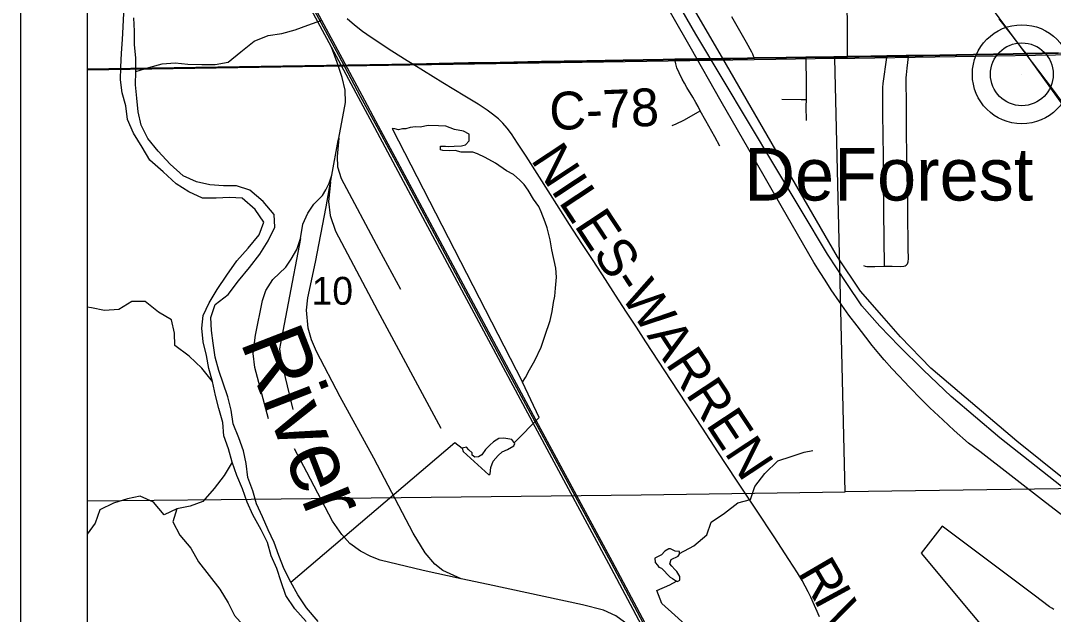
# Model space of a CAD drawing. Extents: x -6.4 to 34, y -4.2 to 22.
# Drawn here: x 2 to 3.551, y 14.996 to 15.888 of the extents above; entities that cross this region are included whole.
import ezdxf

# ---------------------------------------------------------------- set-up
doc = ezdxf.new("R2010")
doc.units = 0
for name, color, linetype in [('GM_X_Corporation', 7, 'Continuous'), ('GM_X_County_Road', 7, 'Continuous'), ('GM_X_County_Road_Text', 7, 'Continuous'), ('GM_X_Major_River', 7, 'Continuous'), ('GM_X_Major_River_Text', 7, 'Continuous'), ('GM_X_Minor_Lake', 7, 'Continuous'), ('GM_X_Minor_River', 7, 'Continuous'), ('GM_X_Rail_Line', 7, 'Continuous'), ('GM_X_Section_Text', 7, 'Continuous'), ('GM_X_State_Route', 7, 'Continuous'), ('GM_X_Township_Road', 7, 'Continuous'), ('GM_X_Unincorporated', 7, 'Continuous'), ('GM_X_Unincorporated_Location', 7, 'Continuous'), ('GM_X_Unincorporated_Text', 7, 'Continuous'), ('SH_Data', 7, 'Continuous')]:
    doc.layers.add(name, color=color, linetype=linetype)

msp = doc.modelspace()

# ---------------------------------------------------------------- linework, layer by layer
at = {"layer": 'GM_X_Corporation'}
for points in [[(2.1, 20.565), (2.1, 15.8155), (2.5903, 15.8228), (2.6287, 15.8239), (2.673, 15.825), (2.7206, 15.8254), (2.7826, 15.8269), (2.8504, 15.8279), (2.905, 15.829), (2.9652, 15.8302), (2.983, 15.8304), (3.0155, 15.8308), (3.0919, 15.8322), (3.1023, 15.8323), (3.1503, 15.8331), (3.1798, 15.8334), (3.2217, 15.8339), (3.242, 15.8343), (3.2772, 15.8349), (3.3015, 15.8353), (3.3302, 15.8358), (3.3338, 15.8358), (3.3556, 15.836), (3.4313, 15.8374), (3.491, 15.8386), (3.5102, 15.839), (3.5587, 15.84)], [(3.5587, 15.84), (3.5102, 15.839), (3.491, 15.8386), (3.4313, 15.8374), (3.3556, 15.836), (3.3338, 15.8358), (3.3302, 15.8358), (3.3015, 15.8353), (3.2772, 15.8349), (3.242, 15.8343), (3.2217, 15.8339), (3.1798, 15.8334), (3.1503, 15.8331), (3.1023, 15.8323), (3.0919, 15.8322), (3.0155, 15.8308), (2.983, 15.8304), (2.9652, 15.8302), (2.905, 15.829), (2.8504, 15.8279), (2.7826, 15.8269), (2.7206, 15.8254), (2.673, 15.825), (2.6287, 15.8239), (2.5903, 15.8228), (2.1, 15.8155), (2.1, 14.1)], [(3.5523, 15.0037), (3.5493, 15.0053), (3.5458, 15.0077), (3.5226, 15.0251), (3.3843, 15.1289), (3.3703, 15.1109), (3.3528, 15.0882), (3.5042, 14.9067), (3.5378, 14.8653), (3.5546, 14.8434)]]:
    msp.add_lwpolyline(points, dxfattribs=at)
for points in [[(3.9465, 15.8436), (4.8102, 15.8601), (4.8285, 15.2133), (4.4185, 15.2024), (4.0324, 15.1921), (3.7019, 15.1869), (3.3086, 15.1812), (3.2389, 15.1802), (3.2231, 15.8313)], [(2.1, 15.8138), (2.1, 15.1668), (2.3012, 15.169), (2.9323, 15.176), (3.2389, 15.1802), (3.2231, 15.8313), (3.1348, 15.83)]]:
    msp.add_lwpolyline(points, close=True, dxfattribs=at)
at = {"layer": 'GM_X_County_Road'}
for points in [[(2.5905, 15.8222), (2.5806, 15.8278), (2.5575, 15.8424), (2.5265, 15.8629), (2.5138, 15.8719), (2.5016, 15.8815), (2.4904, 15.8912)], [(3.5104, 15.8384), (3.5589, 15.8394), (3.6095, 15.8405), (3.6424, 15.8411), (3.6773, 15.8414), (3.6874, 15.8415), (3.7021, 15.8418), (3.7718, 15.8429), (3.793, 15.8433), (3.8503, 15.8441), (3.9112, 15.845), (3.9288, 15.8453), (3.9776, 15.846), (4.0547, 15.8475), (4.0639, 15.8477), (4.1199, 15.8487)], [(2.5905, 15.8222), (2.6289, 15.8234), (2.6732, 15.8244), (2.7208, 15.8249), (2.7828, 15.8263), (2.8506, 15.8273), (2.9052, 15.8285), (2.9654, 15.8297), (2.9832, 15.8299), (3.0157, 15.8302), (3.0921, 15.8316), (3.1025, 15.8318), (3.1505, 15.8325), (3.18, 15.8329), (3.2219, 15.8334), (3.2422, 15.8337), (3.2774, 15.8343), (3.3017, 15.8347), (3.3304, 15.8352), (3.334, 15.8352), (3.3558, 15.8355), (3.4315, 15.8369), (3.4912, 15.838), (3.5104, 15.8384)], [(3.2001, 14.9926), (3.187, 15.0222), (3.1831, 15.03), (3.174, 15.047), (3.167, 15.0588), (3.1543, 15.0788), (3.1322, 15.1126), (3.1053, 15.1529), (3.0916, 15.1737), (3.0755, 15.1981), (3.0474, 15.2406), (3.0242, 15.2759), (2.9771, 15.3476), (2.939, 15.4058), (2.925, 15.4279), (2.9104, 15.4503), (2.8937, 15.4757), (2.8787, 15.4993), (2.8599, 15.5279), (2.8433, 15.5534), (2.8247, 15.5821), (2.7959, 15.6272), (2.7594, 15.6846), (2.7462, 15.7045), (2.7372, 15.7181), (2.7307, 15.727), (2.7244, 15.7344), (2.7179, 15.7408), (2.7091, 15.748), (2.7008, 15.7538), (2.6873, 15.7627), (2.6671, 15.775), (2.6342, 15.795), (2.5905, 15.8222)]]:
    msp.add_lwpolyline(points, dxfattribs=at)
at = {"layer": 'GM_X_Major_River'}
for points in [[(2.4288, 14.9853), (2.4118, 15.0047), (2.3985, 15.0245), (2.3916, 15.0452), (2.3847, 15.0652), (2.3764, 15.0844), (2.3707, 15.104), (2.3615, 15.1235), (2.3486, 15.1456), (2.3402, 15.1648), (2.3333, 15.1848), (2.325, 15.2051), (2.3177, 15.2251), (2.3124, 15.2451), (2.3052, 15.2643), (2.3036, 15.2843), (2.2975, 15.3055), (2.2929, 15.3251), (2.2883, 15.3463), (2.2826, 15.3659), (2.2791, 15.3852), (2.2742, 15.4059), (2.2722, 15.4264), (2.2741, 15.4454), (2.2831, 15.4646), (2.2952, 15.4846), (2.3099, 15.5058), (2.3246, 15.5273), (2.342, 15.5467), (2.3583, 15.5664), (2.3655, 15.5855), (2.3522, 15.6046), (2.3329, 15.6216), (2.3139, 15.6224), (2.2939, 15.6216), (2.273, 15.6215), (2.2528, 15.6313), (2.2336, 15.6434), (2.2142, 15.6612), (2.1942, 15.6786), (2.1824, 15.6981), (2.1695, 15.7195), (2.1603, 15.7398), (2.158, 15.7602), (2.1527, 15.7798), (2.15, 15.7995), (2.1503, 15.8185), (2.1514, 15.8394), (2.1529, 15.8599), (2.154, 15.8789), (2.1551, 15.8995)], [(2.447, 14.9857), (2.4292, 15.0058), (2.4166, 15.0257), (2.406, 15.0448), (2.3961, 15.0643), (2.3877, 15.0846), (2.3809, 15.1042), (2.3718, 15.1234), (2.3634, 15.1429), (2.3543, 15.1621), (2.3486, 15.1821), (2.3413, 15.202), (2.3386, 15.2229), (2.3348, 15.2421), (2.3279, 15.2617), (2.3192, 15.2824), (2.3161, 15.3032), (2.3115, 15.3229), (2.2978, 15.3628), (2.2924, 15.3828), (2.289, 15.4036), (2.2867, 15.4229), (2.2855, 15.4422), (2.2923, 15.4617), (2.3117, 15.477), (2.3275, 15.4974), (2.3438, 15.5175), (2.3593, 15.5376), (2.3717, 15.5576), (2.3819, 15.5783), (2.3811, 15.5973), (2.3644, 15.6166), (2.3444, 15.6337), (2.3245, 15.6401), (2.3045, 15.64), (2.2844, 15.6419), (2.2642, 15.646), (2.2443, 15.655), (2.2246, 15.6725), (2.2068, 15.6922), (2.1912, 15.7112), (2.1813, 15.7315), (2.1764, 15.7515), (2.1744, 15.772), (2.1725, 15.792), (2.1728, 15.8122), (2.1728, 15.8319), (2.1708, 15.8527), (2.1708, 15.8728), (2.17, 15.8926)]]:
    msp.add_lwpolyline(points, dxfattribs=at)
at = {"layer": 'GM_X_Minor_Lake'}
for p, q in [((2.558, 15.7263), (2.7539, 15.3453)), ((2.6648, 15.2409), (2.7034, 15.2057)), ((2.9628, 15.0655), (2.976, 15.0521))]:
    msp.add_line(p, q, dxfattribs=at)
for points in [[(2.7539, 15.3453), (2.7583, 15.3522), (2.7645, 15.3637), (2.7725, 15.3776), (2.782, 15.3975), (2.7877, 15.4143), (2.7955, 15.438), (2.7983, 15.4514), (2.8006, 15.4647), (2.8023, 15.4746), (2.8036, 15.4864), (2.8051, 15.5028), (2.8041, 15.5164), (2.7978, 15.544), (2.7956, 15.5591), (2.7911, 15.5769), (2.7879, 15.5855), (2.7822, 15.6013), (2.7787, 15.6092), (2.7705, 15.6201), (2.7626, 15.6336), (2.7564, 15.6422), (2.7502, 15.6485), (2.7405, 15.657), (2.7298, 15.6628), (2.7133, 15.6743), (2.6979, 15.6827), (2.6865, 15.6881), (2.6792, 15.691), (2.6618, 15.691), (2.6526, 15.6934), (2.6443, 15.6929), (2.6344, 15.6934), (2.631, 15.6941), (2.6309, 15.6998), (2.6381, 15.7), (2.6434, 15.6993), (2.6514, 15.6999), (2.6623, 15.7001), (2.6684, 15.7018), (2.6739, 15.7076), (2.6737, 15.7178), (2.6653, 15.7222), (2.652, 15.7246), (2.639, 15.73), (2.6276, 15.7305), (2.6124, 15.7309), (2.6004, 15.7284), (2.5932, 15.729), (2.5852, 15.7277), (2.5785, 15.726), (2.5739, 15.7259), (2.5675, 15.7243), (2.5622, 15.726), (2.558, 15.7263)], [(2.7034, 15.2057), (2.7056, 15.2076), (2.7066, 15.2171), (2.7098, 15.2263), (2.7176, 15.2352), (2.7235, 15.2403), (2.7314, 15.2438), (2.7407, 15.2497), (2.7426, 15.2532), (2.7379, 15.2592), (2.7257, 15.2612), (2.7186, 15.2603), (2.7103, 15.2555), (2.7051, 15.2505), (2.6984, 15.2439), (2.6929, 15.2362), (2.6881, 15.233), (2.6824, 15.2325), (2.6785, 15.2355), (2.6781, 15.2389), (2.6731, 15.2434), (2.6696, 15.2474), (2.6632, 15.2458), (2.6648, 15.2409)], [(2.976, 15.0521), (2.9794, 15.0499), (2.9837, 15.047), (2.9867, 15.0455), (2.9905, 15.0475), (2.9904, 15.0532), (2.986, 15.0607), (2.9829, 15.0637), (2.9783, 15.0685), (2.9752, 15.0722), (2.9773, 15.0787), (2.9878, 15.0835), (2.9897, 15.0866), (2.9896, 15.0908), (2.9831, 15.091), (2.9762, 15.0946), (2.974, 15.0946), (2.968, 15.0914), (2.9628, 15.0856), (2.9557, 15.0821), (2.9527, 15.0805), (2.9532, 15.074), (2.9567, 15.0703), (2.9586, 15.0673), (2.9628, 15.0655)]]:
    msp.add_lwpolyline(points, dxfattribs=at)
at = {"layer": 'GM_X_Minor_River'}
for p, q in [((2.7789, 15.2919), (2.7539, 15.3453)), ((2.7417, 15.2543), (2.7789, 15.2919)), ((2.406, 15.0448), (2.6524, 15.2543)), ((2.6524, 15.2543), (2.6632, 15.2458))]:
    msp.add_line(p, q, dxfattribs=at)
for points in [[(2.1728, 15.8122), (2.1928, 15.8179), (2.2124, 15.8236), (2.232, 15.8248), (2.2514, 15.823), (2.2722, 15.8223), (2.2923, 15.8223), (2.3116, 15.8258), (2.3306, 15.8414), (2.3507, 15.8574), (2.3717, 15.8662), (2.3925, 15.8693), (2.4124, 15.8746), (2.4316, 15.8815), (2.4527, 15.8892)], [(2.2883, 15.3463), (2.272, 15.366), (2.253, 15.3842), (2.2315, 15.4001), (2.2311, 15.419), (2.2265, 15.4387), (2.2073, 15.4504), (2.1869, 15.4663), (2.1672, 15.4666), (2.1477, 15.4544), (2.1258, 15.4528), (2.1064, 15.4566), (2.1, 15.4576)], [(2.9896, 15.0879), (3.0114, 15.0992), (3.0311, 15.1156), (3.0375, 15.135), (3.0573, 15.1484), (3.0774, 15.1636), (3.0967, 15.169), (3.1031, 15.1884), (3.1182, 15.2077), (3.1375, 15.2268), (3.1574, 15.2336), (3.177, 15.2398), (3.1902, 15.2423)], [(2.3177, 15.2251), (2.306, 15.2047), (2.2905, 15.1854), (2.2739, 15.1657), (2.2547, 15.1588), (2.2347, 15.1546), (2.2287, 15.1351), (2.2393, 15.1152), (2.2557, 15.0958), (2.2671, 15.0752), (2.2831, 15.0547), (2.2994, 15.0341), (2.3116, 15.0135), (2.3214, 14.9944), (2.3381, 14.9754), (2.3573, 14.964), (2.3653, 14.9546), (2.3675, 14.9487)], [(2.2347, 15.1546), (2.2156, 15.1458), (2.1997, 15.1648), (2.1798, 15.1739), (2.1605, 15.1697), (2.1395, 15.1632), (2.1188, 15.1532), (2.1117, 15.1333), (2.1, 15.1166)], [(3.0413, 14.8887), (3.048, 14.9091), (3.0494, 14.9281), (3.03, 14.9364), (3.0197, 14.9567), (3.0037, 14.9761), (2.9829, 14.995), (2.9632, 15.0124), (2.956, 15.0323), (2.9755, 15.0407), (2.9852, 15.0463)]]:
    msp.add_lwpolyline(points, dxfattribs=at)
at = {"layer": 'GM_X_Rail_Line'}
msp.add_line((2.4657, 15.6458), (2.4676, 15.6561), dxfattribs=at)
for points in [[(3.9386, 14.884), (3.8593, 14.9547), (3.8412, 14.9757), (3.7101, 15.0851), (3.4966, 15.2567), (3.3676, 15.3664), (3.3218, 15.4134), (3.2936, 15.4451), (3.262, 15.4819), (3.2273, 15.5333), (3.0474, 15.8446), (2.8972, 16.1027), (2.8207, 16.2287), (2.6643, 16.5111), (2.602, 16.6246), (2.5066, 16.7881), (2.4417, 16.9006), (2.4184, 16.9355), (2.3897, 16.999), (2.3745, 17.0469), (2.3628, 17.1053), (2.3468, 17.2127), (2.3318, 17.3221), (2.3038, 17.4809)], [(2.3038, 17.4809), (2.7191, 16.9064), (3.0546, 16.4509), (3.5178, 15.8282), (3.9525, 15.2239), (4.2793, 14.7815), (4.2857, 14.7721), (4.2939, 14.7539), (4.295, 14.5937)], [(3.768, 15.0231), (3.5995, 15.1605), (3.4709, 15.2616), (3.3982, 15.3237), (3.3565, 15.3632), (3.3197, 15.399), (3.2909, 15.4294), (3.2638, 15.4599), (3.2412, 15.4935), (3.2124, 15.5376), (3.0146, 15.8681), (2.7512, 16.3249), (2.5504, 16.677), (2.3899, 16.9521), (2.3203, 17.09), (2.2524, 17.2042), (2.1, 17.4528)], [(2.4668, 15.8486), (2.3888, 15.9939), (2.3522, 16.062), (2.3306, 16.1037), (2.3083, 16.1447), (2.2946, 16.1711), (2.2849, 16.1909), (2.275, 16.2124), (2.2556, 16.2575), (2.2379, 16.3051), (2.2222, 16.3494), (2.193, 16.4301), (2.1748, 16.4812)], [(2.9423, 14.9753), (2.8891, 15.0752), (2.7782, 15.281), (2.7341, 15.363), (2.5806, 15.6496), (2.5375, 15.7299), (2.5129, 15.7757), (2.4798, 15.8373), (2.3942, 15.9967)], [(2.9402, 14.9742), (2.8871, 15.0741), (2.7761, 15.2799), (2.732, 15.3619), (2.5786, 15.6485), (2.5355, 15.7288), (2.5108, 15.7746), (2.4778, 15.8362), (2.3921, 15.9956)], [(3.6192, 15.1031), (3.5399, 15.1644), (3.441, 15.2409), (3.4242, 15.2536), (3.4024, 15.2726), (3.3854, 15.2885), (3.3658, 15.3068), (3.353, 15.3194), (3.3352, 15.3377), (3.3275, 15.3462), (3.32, 15.354), (3.3089, 15.3658), (3.2973, 15.3785), (3.2895, 15.388), (3.2795, 15.4003), (3.27, 15.4127), (3.2568, 15.4299), (3.2443, 15.446), (3.2303, 15.4657), (3.2178, 15.4838), (3.2085, 15.4982), (3.201, 15.5101), (3.1917, 15.525), (3.1425, 15.6102), (3.1013, 15.6816), (3.0526, 15.767), (3.0061, 15.8489), (2.9273, 15.9868)], [(3.0698, 14.7251), (3.031, 14.7975), (2.9799, 14.8923), (2.9369, 14.9725), (2.8838, 15.0724), (2.7728, 15.2782), (2.7287, 15.3601), (2.5752, 15.6467), (2.5321, 15.7271), (2.5075, 15.7729), (2.4745, 15.8344), (2.4668, 15.8486)], [(2.4778, 15.7116), (2.4878, 15.7653), (2.4875, 15.7841), (2.4831, 15.8032), (2.4756, 15.8257), (2.4668, 15.8486)], [(2.4676, 15.6561), (2.4771, 15.7081), (2.4778, 15.7116)], [(2.4778, 15.7116), (2.4756, 15.6842), (2.4759, 15.6689), (2.4816, 15.6513), (2.5382, 15.5452), (2.5709, 15.485)], [(2.4206, 15.561), (2.424, 15.5824), (2.4315, 15.5989), (2.4404, 15.6128), (2.4536, 15.6254), (2.4584, 15.634), (2.4633, 15.644), (2.4676, 15.6561)], [(2.662, 15.0498), (2.6344, 15.0619), (2.6222, 15.0717), (2.6078, 15.0887), (2.5898, 15.1184), (2.5305, 15.2309), (2.4802, 15.3232), (2.4447, 15.3911), (2.4368, 15.409), (2.4321, 15.4265), (2.4296, 15.4535), (2.4315, 15.4721), (2.4429, 15.5255), (2.4589, 15.6087), (2.4657, 15.6458)], [(2.4657, 15.6458), (2.4624, 15.6166), (2.4649, 15.5958), (2.4731, 15.5719), (2.536, 15.4527), (2.6314, 15.2762)], [(2.3724, 15.29), (2.3519, 15.3671), (2.3491, 15.3883), (2.3528, 15.416), (2.3634, 15.468), (2.3683, 15.4827), (2.379, 15.4993), (2.3983, 15.5182), (2.4064, 15.53), (2.4147, 15.5447), (2.4206, 15.561)], [(2.4206, 15.561), (2.402, 15.4637), (2.3918, 15.4114), (2.389, 15.3951), (2.3917, 15.3751), (2.4091, 15.304)], [(2.662, 15.0498), (2.6046, 15.0619), (2.5403, 15.0777), (2.5261, 15.083), (2.5108, 15.091), (2.4947, 15.1029), (2.4824, 15.1163), (2.4685, 15.1364), (2.4298, 15.2098), (2.4113, 15.2449)], [(2.9872, 14.8789), (2.9591, 14.919), (2.9265, 14.9622), (2.9127, 14.9805), (2.8944, 14.9942), (2.8754, 15.0025), (2.8441, 15.0104), (2.7023, 15.0412), (2.662, 15.0498)]]:
    msp.add_lwpolyline(points, dxfattribs=at)
at = {"layer": 'GM_X_State_Route'}
for points in [[(3.4697, 15.8913), (3.4875, 15.8682), (3.5053, 15.845), (3.5104, 15.8384)], [(3.5104, 15.8384), (3.5153, 15.8316), (3.5198, 15.8256), (3.5292, 15.8132), (3.5511, 15.7838), (3.5676, 15.7612)]]:
    msp.add_lwpolyline(points, dxfattribs=at)
at = {"layer": 'GM_X_Township_Road'}
for points in [[(3.2422, 15.8337), (3.2422, 15.8363), (3.2421, 15.857), (3.2421, 15.8674), (3.242, 15.8853), (3.2417, 15.9077), (3.2414, 15.9262), (3.2412, 15.9446), (3.2413, 15.96), (3.241, 15.9769), (3.2408, 15.9937), (3.2406, 16.0067), (3.2405, 16.0114), (3.2401, 16.0265), (3.24, 16.0401), (3.2395, 16.0604), (3.2395, 16.0622)], [(3.1025, 15.8318), (3.1012, 15.835), (3.1001, 15.838), (3.0987, 15.8409), (3.0907, 15.8554), (3.0764, 15.8802), (3.0685, 15.8942)], [(3.0209, 15.7529), (3.0178, 15.7594), (3.0146, 15.7652), (3.0097, 15.7736), (3.0009, 15.788), (2.9971, 15.7946), (2.994, 15.8004), (2.9891, 15.8099), (2.986, 15.8176), (2.9842, 15.8237), (2.9835, 15.828), (2.9832, 15.8299)], [(3.1804, 15.7697), (3.1805, 15.7944), (3.18, 15.8311), (3.18, 15.8329)], [(3.2665, 15.5203), (3.2686, 15.5196), (3.2713, 15.5192), (3.2831, 15.5192), (3.2976, 15.5194), (3.3092, 15.5195), (3.3221, 15.5191), (3.327, 15.5194), (3.3288, 15.5199), (3.3303, 15.521), (3.3315, 15.5219), (3.3324, 15.5232), (3.333, 15.5246), (3.3335, 15.5261), (3.3337, 15.531), (3.3335, 15.5455), (3.3332, 15.5606), (3.3329, 15.5876), (3.3327, 15.6128), (3.3316, 15.6804), (3.3311, 15.7274), (3.3307, 15.7643), (3.3304, 15.7974), (3.3305, 15.8027), (3.3308, 15.8071), (3.3319, 15.8172), (3.3339, 15.834), (3.334, 15.8352)], [(3.2976, 15.5194), (3.2976, 15.52), (3.2969, 15.601), (3.2964, 15.65), (3.2961, 15.6827), (3.2957, 15.7179), (3.2954, 15.7469), (3.2952, 15.7835), (3.2954, 15.7881), (3.2959, 15.794), (3.3014, 15.8329), (3.3017, 15.8347)], [(3.1435, 15.7703), (3.1727, 15.7698), (3.1804, 15.7697)], [(3.1806, 15.7385), (3.1803, 15.7595), (3.1804, 15.7697)], [(2.9787, 15.7306), (2.9849, 15.7334), (2.9961, 15.7389), (3.0044, 15.7432), (3.0209, 15.7529)], [(3.0503, 15.6998), (3.043, 15.7136), (3.0292, 15.7376), (3.0209, 15.7529)]]:
    msp.add_lwpolyline(points, dxfattribs=at)
at = {"layer": 'GM_X_Unincorporated'}
for radius in [0.0744, 0.0472]:
    msp.add_circle((3.5042, 15.8078), radius, dxfattribs=at)
at = {"layer": 'GM_X_Unincorporated_Location'}
msp.add_line((3.5042, 15.8078), (3.5042, 15.8078), dxfattribs=at)
at = {"layer": 'SH_Data'}
for p, q in [((2, 21), (2, 14)), ((2.1, 20.9), (2.1, 14.1))]:
    msp.add_line(p, q, dxfattribs=at)

# ---------------------------------------------------------------- texts
at = {"layer": 'GM_X_County_Road_Text'}
for s, height, rotation, p in [('C-78', 0.05682, 2.4002, (2.7954, 15.7237)), ('NILES-WARREN', 0.056818, 303.4615, (2.7654, 15.6793)), ('R', 0.0568, 300.2208, (3.1671, 15.0595)), ('I', 0.0568, 298.5307, (3.1904, 15.0196)), ('V', 0.0568, 294.9716, (3.2011, 14.9999))]:
    msp.add_text(s, height=height, rotation=rotation, dxfattribs=at).set_placement(p)
at = {"layer": 'GM_X_Major_River_Text'}
msp.add_text('River', height=0.09474, rotation=291.2058, dxfattribs=at).set_placement((2.3293, 15.4063))
at = {"layer": 'GM_X_Section_Text'}
msp.add_text('10', height=0.04186, rotation=0, dxfattribs=at).set_placement((2.4371, 15.4615))
at = {"layer": 'GM_X_Unincorporated_Text'}
msp.add_text('DeForest', height=0.07898, rotation=0, dxfattribs=at).set_placement((3.0871, 15.6181))

doc.saveas('drawing.dxf')
